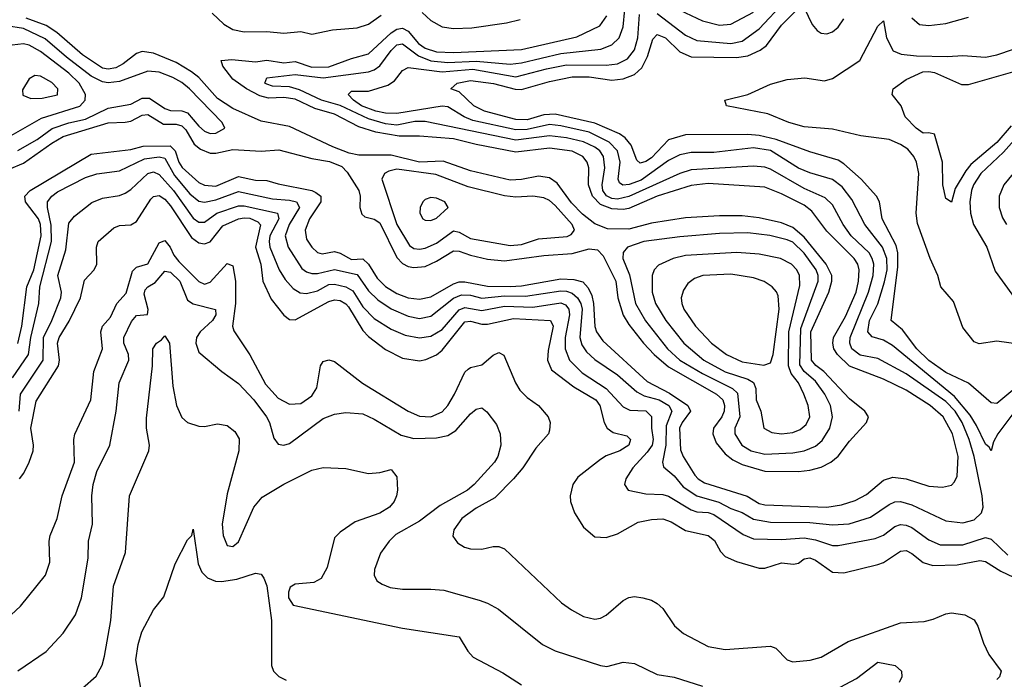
# Model space of a CAD drawing. Header units: inches. Extents: x 1305375 to 1407406, y 744550 to 841633.
# Tile 476 of 509: x 1383377 to 1386857, y 831762 to 834094. Entities that reach past the tile are written whole.
import ezdxf

# ---------------------------------------------------------------- set-up
doc = ezdxf.new("R2010")
doc.units = ezdxf.units.IN
doc.header["$MEASUREMENT"] = 0
doc.layers.add('B3883', color=7, linetype='Continuous')

msp = doc.modelspace()

# ---------------------------------------------------------------- linework, layer by layer
at = {"layer": 'B3883', "color": 5}
for points, elevation in [([(1385630, 834116), (1385730, 834039.3), (1385770, 834020.1), (1385890, 834010.3), (1385930, 834017.7), (1385990, 834061.4), (1386081.1, 834158.9)], 1340), ([(1383352, 832828), (1383407.4, 832910), (1383416.4, 832970), (1383444.8, 833090), (1383447.8, 833150), (1383489.1, 833310), (1383487.6, 833367.6), (1383474.6, 833430), (1383475.1, 833450), (1383489.9, 833470), (1383510, 833484.9), (1383610, 833536), (1383650, 833549.3), (1383730, 833560.1), (1383817.8, 833602.2), (1383869.6, 833609.6), (1383890, 833604.6), (1383923.5, 833543.5), (1383978.4, 833478.4), (1384010, 833452.9), (1384030, 833449.1), (1384070, 833457.6), (1384150, 833486.1), (1384270, 833460.5), (1384330, 833456.2), (1384355.5, 833450), (1384365.7, 833430), (1384329.3, 833370), (1384315.5, 833330), (1384325.9, 833290), (1384374.3, 833214.3), (1384390, 833202.2), (1384410, 833196.5), (1384430, 833196.6), (1384490, 833210.6), (1384570, 833192.9), (1384610, 833135.1), (1384643, 833103), (1384690, 833072.1), (1384750, 833045.9), (1384790, 833037.2), (1384830, 833045.5), (1384910.3, 833109.7), (1384938.8, 833121.2), (1384970, 833119.4), (1385010, 833109.8), (1385090, 833117.5), (1385164.1, 833115.9), (1385290, 833135.6), (1385310, 833134.3), (1385330, 833126.8), (1385348.8, 833110), (1385360.2, 833090), (1385364.5, 833070), (1385357, 832970), (1385364.1, 832944.1), (1385380, 832920), (1385410, 832892.2), (1385490, 832838.2), (1385557.7, 832777.7), (1385584.4, 832764.4), (1385637.1, 832750), (1385671.8, 832730), (1385682.4, 832710), (1385662, 832658), (1385661.2, 832590), (1385649.3, 832530), (1385652.9, 832512.9), (1385690, 832480.6), (1385722.1, 832442.2), (1385770, 832410.6), (1385848.1, 832388.1), (1385890, 832365.4), (1385930, 832352.1), (1385970, 832327.7), (1386030, 832317.5), (1386170, 832316.2), (1386250, 832307.4), (1386309, 832311), (1386384.5, 832335.5), (1386450, 832379.6), (1386470, 832389.1), (1386490, 832390.5), (1386530, 832378.1), (1386650, 832322.4), (1386710, 832315.3), (1386750, 832325.6), (1386776.2, 832350), (1386782, 832370), (1386779.3, 832410), (1386750.4, 832550), (1386732.6, 832610), (1386708.1, 832670), (1386683.2, 832710), (1386650, 832743.9), (1386510, 832841.7), (1386410, 832895.6), (1386347.6, 832907.6), (1386318.6, 832930), (1386310.6, 832950), (1386311.7, 832970), (1386377, 833130), (1386393.8, 833190), (1386395.3, 833230), (1386390.5, 833250), (1386379, 833270), (1386316, 833330), (1386287.2, 833370), (1386250, 833438.9), (1386224.1, 833464.1), (1386150, 833496.9), (1386030, 833564.9), (1386010, 833572.5), (1385970, 833575.8), (1385750, 833562.6), (1385710, 833549.9), (1385530, 833468.5), (1385490, 833459.4), (1385470, 833461.5), (1385450.7, 833470.7), (1385438.2, 833490), (1385435.4, 833510), (1385445.4, 833570), (1385440.7, 833610), (1385427, 833630), (1385410, 833643.1), (1385370, 833662.4), (1385310, 833676.2), (1385250, 833683), (1385130, 833667.7), (1384810, 833734.6), (1384773.5, 833733.5), (1384710, 833720.8), (1384670, 833725.5), (1384610, 833743.5), (1384510, 833790.8), (1384443.9, 833810), (1384365.6, 833845.6), (1384330, 833856.2), (1384270, 833859), (1384250, 833866.4), (1384243.2, 833870), (1384250, 833888.2), (1384350, 833899.7), (1384449, 833889), (1384610, 833910.1), (1384630, 833916.6), (1384649.7, 833930.3), (1384690, 833985.4), (1384710, 834005.5), (1384730, 834008.4), (1384786, 833966), (1384830, 833949), (1384890, 833942.7), (1384990, 833947.8), (1385110, 833936.7), (1385150, 833941.2), (1385290, 833974.6), (1385430.5, 833989.5), (1385470, 834004.9), (1385495.6, 834030), (1385510, 834068.9), (1385516.2, 834130)], 1360), ([(1384057.2, 834117.2), (1384098.6, 834078.6), (1384130, 834059.5), (1384170, 834050.6), (1384250, 834052.8), (1384310, 834045.9), (1384370, 834052), (1384410, 834042.7), (1384482, 834058), (1384570, 834065.6), (1384610, 834078.2), (1384654.5, 834110)], 1420), ([(1384799.1, 834119.1), (1384830, 834090.8), (1384870, 834069.2), (1384910, 834063.4), (1384974.6, 834065.4), (1385097.1, 834082.9), (1385145.7, 834094.3)], 1420), ([(1386894.3, 832790), (1386830, 832737.2), (1386810, 832738.7), (1386730, 832808.9), (1386650, 832847.1), (1386590, 832889), (1386547.5, 832930), (1386497.6, 832997.6), (1386457.4, 833030), (1386480.2, 833219.8), (1386480.1, 833270), (1386475, 833295), (1386425, 833390), (1386415.8, 833450), (1386404.9, 833470), (1386350.8, 833530), (1386290, 833584.7), (1386270, 833597.1), (1386170, 833627.2), (1386051.2, 833670), (1385990, 833684.2), (1385950, 833688.2), (1385730, 833686.7), (1385670, 833668.9), (1385610, 833605.9), (1385590, 833592.9), (1385570, 833586.9), (1385557.8, 833597.8), (1385537.6, 833650), (1385516.5, 833676.5), (1385496.3, 833690), (1385410, 833727.8), (1385270, 833759.6), (1385230, 833757.4), (1385170, 833739.6), (1385130, 833740.8), (1385019.4, 833770), (1384981.5, 833790), (1384930, 833839.4), (1384900.9, 833850), (1384923.5, 833870), (1384970, 833879.1), (1385051.1, 833868.9), (1385128, 833848), (1385150, 833846.8), (1385250, 833875.8), (1385330, 833892.1), (1385390, 833892.2), (1385470, 833879.9), (1385510, 833884.6), (1385550, 833900.2), (1385576.1, 833923.9), (1385596.3, 833963.7), (1385614.8, 834025.2), (1385630, 834041.9), (1385659, 834030), (1385710, 833980.2), (1385750, 833962.9), (1385910, 833960.2), (1385950, 833966.7), (1385994, 833986), (1386016.9, 834003.1), (1386070, 834074.9), (1386130, 834134.8)], 1320), ([(1385710, 834127.9), (1385790.2, 834090), (1385850, 834075.1), (1385890, 834077.6), (1385970, 834120.6)], 1360), ([(1386150, 834136.5), (1386177.4, 834077.4), (1386195.2, 834055.2), (1386210, 834046.9), (1386230, 834044.4), (1386250, 834050.7), (1386270, 834067.8), (1386290, 834097.5)], 1320), ([(1383237.3, 833522.7), (1383390, 833586.2), (1383490, 833657.5), (1383530, 833680.5), (1383690, 833729.6), (1383750, 833731.2), (1383770, 833735.4), (1383810, 833756), (1383830, 833758.4), (1383884.9, 833724.9), (1383930, 833724.4), (1383950, 833718.4), (1383964.4, 833704.4), (1383993.9, 833653.9), (1384016.1, 833636.1), (1384050, 833622.5), (1384070, 833621.8), (1384130, 833634.5), (1384230, 833628.7), (1384293.3, 833633.3), (1384410, 833602.7), (1384472.2, 833592.2), (1384515.4, 833575.4), (1384534.9, 833554.9), (1384575.5, 833490), (1384580.1, 833470), (1384578.5, 833430), (1384586.3, 833406.3), (1384597, 833397), (1384630, 833388.4), (1384650, 833375.6), (1384710, 833252.9), (1384730, 833231.9), (1384750, 833221.7), (1384770, 833217.8), (1384810, 833221.7), (1384850, 833239.7), (1384910, 833276.4), (1384930, 833276.1), (1384970, 833261.4), (1385030, 833247.7), (1385090, 833241.2), (1385230, 833260.6), (1385330, 833267.3), (1385390, 833284.3), (1385419.7, 833279.7), (1385438.7, 833258.7), (1385484.3, 833170), (1385490.9, 833110), (1385509.8, 833049.8), (1385530, 833016.3), (1385581.5, 832950), (1385619.4, 832910), (1385670, 832866.7), (1385839.4, 832770), (1385861.6, 832750), (1385868.1, 832730), (1385866.5, 832710), (1385858.1, 832690), (1385829.4, 832650), (1385826.7, 832630), (1385838, 832598), (1385870, 832558.7), (1385898, 832538), (1385930, 832521.8), (1386010, 832497.7), (1386130, 832496), (1386170, 832500.9), (1386210, 832512.1), (1386244.1, 832530), (1386269.3, 832550.7), (1386310, 832604), (1386369.8, 832670), (1386376.4, 832690), (1386364.5, 832710), (1386310, 832753.2), (1386219.1, 832850), (1386191.1, 832871.1), (1386175.2, 832890), (1386172.8, 832990), (1386236.6, 833130), (1386247.6, 833170), (1386246.9, 833190), (1386227.5, 833230), (1386150, 833325.1), (1386110, 833359), (1386070, 833375.2), (1385990, 833393.1), (1385930, 833400.4), (1385850, 833401), (1385730, 833393.6), (1385610, 833374.6), (1385530, 833352.9), (1385454.2, 833354.2), (1385410, 833372.5), (1385365.8, 833405.8), (1385326.7, 833446.7), (1385276.5, 833516.5), (1385250, 833534.7), (1385210, 833540.3), (1385150, 833528.5), (1385110, 833526.3), (1384970, 833560.1), (1384873.4, 833593.4), (1384790, 833590.5), (1384690, 833615.3), (1384575.4, 833615.4), (1384541.9, 833621.9), (1384484.1, 833644.1), (1384330, 833716.1), (1384230, 833735.4), (1384130, 833779.6), (1384075.8, 833815.8), (1384010.3, 833890), (1383984.4, 833910), (1383930, 833942.4), (1383850, 833976), (1383810, 833981.7), (1383790, 833975), (1383742.1, 833937.9), (1383716.1, 833923.9), (1383690, 833919.1), (1383670, 833923.1), (1383598.7, 833970), (1383508.6, 834048.6), (1383470, 834073.8), (1383399.8, 834099.8)], 1420), ([(1383370.6, 832949.4), (1383384.2, 833010), (1383401.8, 833150), (1383426.5, 833210), (1383452.2, 833330), (1383450.3, 833370), (1383443.7, 833390), (1383397, 833450), (1383394.9, 833470), (1383414.3, 833490), (1383630, 833618.5), (1383770, 833635.3), (1383813.6, 833646.4), (1383908.2, 833648.2), (1383925.9, 833630), (1383939.7, 833590), (1383951.2, 833571.2), (1384010, 833518.5), (1384030, 833509.2), (1384070, 833505.5), (1384150, 833539), (1384210, 833527), (1384250, 833525), (1384290, 833513.1), (1384410, 833490.6), (1384423.3, 833483.3), (1384440.8, 833470), (1384441.1, 833450), (1384400.6, 833390), (1384386.4, 833350), (1384390, 833318.5), (1384409.2, 833289.2), (1384430, 833270.6), (1384445.9, 833265.9), (1384490, 833274.6), (1384510, 833269), (1384550, 833246.5), (1384590, 833248), (1384610, 833230.1), (1384640.1, 833180.1), (1384670, 833150.4), (1384710, 833126.3), (1384750, 833110.7), (1384790, 833105.4), (1384830, 833114.2), (1384910, 833160.2), (1384930, 833166.7), (1384950, 833167.5), (1385030, 833152.2), (1385110, 833151), (1385150, 833153.3), (1385290, 833177.6), (1385335.3, 833175.3), (1385366.9, 833166.9), (1385386.1, 833146.1), (1385398.8, 833118.8), (1385405.2, 833090), (1385409.4, 833009.4), (1385416.1, 832990), (1385438, 832958), (1385595.2, 832815.2), (1385673.4, 832773.4), (1385738.8, 832730), (1385747.6, 832710), (1385718.1, 832670), (1385709, 832650), (1385712.9, 832572.9), (1385721.4, 832550), (1385763.4, 832483.4), (1385775.3, 832470), (1385796.8, 832456.8), (1385948.7, 832408.7), (1385990, 832383.7), (1386010, 832378.4), (1386229.9, 832370.1), (1386281.7, 832378.3), (1386330, 832393.6), (1386370, 832415), (1386430, 832465.7), (1386463.5, 832476.5), (1386509.9, 832470.1), (1386590, 832444.7), (1386638.5, 832441.5), (1386670, 832448.3), (1386680.5, 832459.5), (1386690, 832480.5), (1386694.2, 832550), (1386673.4, 832630), (1386640.6, 832690), (1386595.1, 832730), (1386510, 832784.1), (1386430, 832823.3), (1386310, 832869.3), (1386267.1, 832910), (1386254.1, 832930), (1386250.5, 832950), (1386253, 832970), (1386295.9, 833044.1), (1386332.8, 833130), (1386341.8, 833170), (1386343.9, 833210), (1386338.9, 833230), (1386326.2, 833250), (1386230, 833346.2), (1386177.2, 833417.2), (1386150, 833438.3), (1386070, 833478.5), (1386010, 833502.2), (1385810, 833514.7), (1385750, 833507.3), (1385630, 833470), (1385530, 833426.9), (1385510, 833423.1), (1385470, 833425.2), (1385430, 833441), (1385401.2, 833470), (1385387.5, 833510), (1385389, 833570), (1385383, 833590), (1385367.5, 833610), (1385330, 833629.1), (1385250, 833640.3), (1385130, 833625.6), (1384990, 833652.6), (1384910, 833673.1), (1384790, 833681.8), (1384718.2, 833681.8), (1384636.2, 833696.2), (1384575.2, 833715.2), (1384490, 833759.7), (1384420.3, 833780.3), (1384350, 833812.8), (1384310, 833819), (1384256, 833816), (1384225.1, 833825.1), (1384178.8, 833850), (1384130, 833883.7), (1384094.8, 833930), (1384089, 833950), (1384126.9, 833953.1), (1384210, 833944.5), (1384250, 833950.3), (1384310, 833942), (1384350, 833946.2), (1384410, 833925.6), (1384470, 833927.7), (1384550, 833957.3), (1384610, 833973.6), (1384690, 834047.3), (1384710, 834060.4), (1384730, 834063.7), (1384750, 834053.6), (1384787, 834010), (1384810, 833993), (1384850, 833979.9), (1384910, 833977.9), (1385150, 833988.6), (1385346.3, 834033.7), (1385427.2, 834072.8), (1385452.3, 834107.7)], 1380), ([(1386901, 832719), (1386834.2, 832630), (1386818.9, 832601.1), (1386810, 832569.5), (1386802.9, 832582.9), (1386790, 832593.1), (1386759.2, 832659.2), (1386736.1, 832696.1), (1386681.4, 832761.4), (1386461.6, 832941.6), (1386430, 832961), (1386390, 832972.2), (1386374.7, 832990), (1386380.9, 833030), (1386410.4, 833089.6), (1386433.4, 833166.6), (1386442.7, 833210), (1386442.2, 833250), (1386426.2, 833290), (1386363.9, 833370), (1386318.5, 833458.5), (1386283.5, 833503.5), (1386250, 833529.5), (1386170, 833552.5), (1386130, 833569.6), (1386030, 833631), (1385970, 833641), (1385830, 833624.1), (1385750, 833623.9), (1385710, 833616.7), (1385670, 833595.9), (1385572.9, 833527.1), (1385530.7, 833510.7), (1385508.8, 833508.8), (1385497.4, 833517.4), (1385492.7, 833530), (1385499, 833590), (1385489.7, 833630), (1385460.6, 833660.6), (1385390, 833696.1), (1385290, 833719.2), (1385250, 833722.9), (1385170, 833706.3), (1385130, 833705), (1384978, 833738), (1384947.5, 833750), (1384890, 833785.4), (1384870, 833788), (1384710, 833762.6), (1384670, 833763.4), (1384636, 833770), (1384585, 833790), (1384556.2, 833810), (1384538.2, 833830), (1384550, 833841.8), (1384610, 833841.8), (1384677.8, 833862.2), (1384701.7, 833878.3), (1384730, 833914.4), (1384750, 833924.8), (1384870, 833910), (1384978.8, 833918.8), (1385130, 833891.4), (1385239.2, 833920.8), (1385310, 833934.6), (1385450, 833933.1), (1385490, 833938.3), (1385524.6, 833955.4), (1385550, 833987.7), (1385561.3, 834030), (1385567.3, 834112.7)], 1340), ([(1386950, 832941.3), (1386830, 832957.9), (1386768.2, 832948.2), (1386750, 832954.8), (1386710, 833005.7), (1386677.4, 833097.4), (1386633, 833150), (1386621.7, 833190), (1386594.7, 833250), (1386550, 833373.3), (1386545.2, 833410), (1386555.2, 833550), (1386546.7, 833590), (1386537.7, 833610), (1386515.7, 833635.7), (1386490, 833652.8), (1386450, 833670.7), (1386350, 833683.5), (1386250, 833706.4), (1386150, 833714.8), (1386095, 833730), (1386021.2, 833761.2), (1385875.1, 833790), (1385869.3, 833810), (1385950, 833829.3), (1386030, 833865.5), (1386090, 833882), (1386151.9, 833888.1), (1386221.8, 833878.2), (1386250, 833886.1), (1386345.8, 833950), (1386410, 834071.4), (1386430, 834090.3), (1386440.4, 834030), (1386464.4, 833984.4), (1386492.6, 833972.6), (1386546.7, 833966.7), (1386655.8, 833964.2), (1386710, 833967.7), (1386790, 833961.6), (1386830, 833969.3), (1386889.9, 833990.1)], 1280), ([(1386530, 834100.5), (1386557.1, 834077.1), (1386590, 834072.9), (1386650, 834081), (1386730, 834103.1)], 1320), ([(1383370, 833631.2), (1383438.9, 833670), (1383491.3, 833708.7), (1383550, 833729.4), (1383610, 833742.4), (1383690, 833780.9), (1383770, 833795.1), (1383810, 833816.9), (1383836, 833816), (1383890, 833779.7), (1383910, 833772.5), (1383950, 833771.2), (1383970, 833765.1), (1384010, 833717), (1384030, 833699.8), (1384050, 833691.4), (1384070, 833693.2), (1384101.7, 833710), (1384092.7, 833730), (1383977.3, 833850), (1383950, 833872), (1383917.7, 833890), (1383870, 833908.3), (1383830, 833912.4), (1383730, 833875.4), (1383690, 833871), (1383670, 833874.1), (1383630, 833894.8), (1383541.8, 833961.8), (1383466.5, 834026.5), (1383390, 834062.3), (1383330, 834072.8)], 1440), ([(1383321.8, 833670), (1383454.4, 833745.6), (1383590, 833788.1), (1383608.5, 833810), (1383609.9, 833830), (1383586.5, 833870), (1383550, 833904.9), (1383450, 833981), (1383410, 834003.6), (1383390, 834009.1), (1383330, 834001.4)], 1460), ([(1386881.1, 833718.9), (1386830, 833659.7), (1386738.6, 833581.4), (1386720.8, 833559.2), (1386682.9, 833497.1), (1386670, 833449), (1386650, 833461.2), (1386639.2, 833510), (1386638.7, 833590), (1386610, 833689.2), (1386590, 833694.5), (1386570, 833692.3), (1386546, 833710), (1386506, 833750), (1386492.3, 833790), (1386461.2, 833830), (1386464, 833850), (1386510, 833882.4), (1386569, 833910), (1386590, 833910.8), (1386610, 833907), (1386705.3, 833865.3), (1386730, 833865.4), (1386887, 833910)], 1260), ([(1386910, 833688.5), (1386854.2, 833625.8), (1386774.4, 833550), (1386748, 833510), (1386740.6, 833490), (1386735.3, 833450), (1386737.7, 833410), (1386747.7, 833370), (1386795.6, 833290), (1386825.2, 833205.2), (1386942.4, 833042.4)], 1280), ([(1383375.2, 832710), (1383379.9, 832770), (1383460.4, 832890), (1383460.7, 832970), (1383490.2, 833030), (1383521.8, 833110), (1383524.6, 833130), (1383511.6, 833190), (1383539.6, 833280.4), (1383550, 833374.9), (1383570, 833399), (1383632.1, 833447.9), (1383670, 833462.4), (1383730, 833472), (1383750, 833480.1), (1383770, 833493), (1383829.9, 833550), (1383850, 833556.4), (1383870, 833546.9), (1383920, 833490), (1383990, 833392.6), (1384010, 833378.2), (1384030, 833377.6), (1384073.4, 833410), (1384150, 833436.1), (1384170, 833435.8), (1384287.8, 833410), (1384292.7, 833390), (1384261.4, 833330), (1384258.3, 833310), (1384261.3, 833290), (1384294.2, 833210), (1384315.4, 833175.4), (1384343.3, 833143.3), (1384368.5, 833128.5), (1384390, 833126.1), (1384430, 833135.8), (1384470, 833157.5), (1384490, 833158.9), (1384530, 833149.3), (1384554.9, 833134.9), (1384590, 833079.1), (1384630, 833037.8), (1384690, 832999.7), (1384739, 832979), (1384790, 832969.4), (1384830, 832975.3), (1384870, 832999), (1384930, 833068.4), (1384950, 833076.8), (1385010, 833065.2), (1385090, 833080.5), (1385190, 833077.2), (1385290, 833092.6), (1385306.1, 833086.1), (1385317.8, 833070), (1385319.7, 833050), (1385305.2, 832970), (1385304.4, 832930), (1385319.7, 832890), (1385364.9, 832844.9), (1385450.3, 832790.3), (1385510, 832725.7), (1385533.6, 832713.6), (1385590.5, 832710.5), (1385610.4, 832690.4), (1385609.4, 832650), (1385615.5, 832610), (1385612, 832590), (1385595.1, 832564.9), (1385543.6, 832510), (1385519.3, 832470), (1385514, 832450), (1385527.7, 832430), (1385590, 832417.6), (1385650, 832415.7), (1385670, 832408.8), (1385750, 832361.1), (1385770, 832354.1), (1385810, 832351.9), (1385830, 832344.5), (1385933.6, 832273.6), (1385970, 832258.8), (1386070, 832256.1), (1386150, 832262.1), (1386190, 832255.4), (1386250, 832234.9), (1386270, 832234.8), (1386401, 832259), (1386430, 832271.9), (1386470, 832301.6), (1386490, 832308.5), (1386510, 832306.7), (1386530, 832298.3), (1386590, 832254.3), (1386630, 832236.6), (1386710, 832237.4), (1386790, 832262.9), (1386810, 832257.4), (1386870, 832200.7)], 1340), ([(1386888.6, 833550), (1386855.6, 833510), (1386838.7, 833470), (1386838.5, 833430), (1386850, 833393.8), (1386864.5, 833370)], 1320), ([(1383376.4, 832470), (1383391.6, 832490), (1383410.7, 832530), (1383424, 832570), (1383425.2, 832590), (1383416.5, 832650), (1383434.8, 832745.2), (1383514.4, 832870), (1383517.3, 832890), (1383510.9, 832950), (1383515.9, 832970), (1383552.2, 833027.8), (1383591.2, 833110), (1383606.5, 833173.5), (1383639.8, 833210), (1383649.9, 833230), (1383648.6, 833290), (1383654.6, 833310), (1383710, 833358.6), (1383730, 833366.3), (1383770, 833369.2), (1383790, 833381), (1383840.2, 833459.8), (1383850, 833469.1), (1383870, 833472), (1383890, 833459.7), (1383910, 833435.7), (1383984.3, 833324.3), (1384010, 833305.5), (1384030, 833301.8), (1384050, 833309.1), (1384095.4, 833364.6), (1384150, 833389.6), (1384170, 833393.9), (1384190, 833392.1), (1384219, 833379), (1384228.1, 833368.1), (1384210.5, 833290), (1384229.3, 833229.3), (1384236.5, 833170), (1384265.9, 833105.9), (1384310, 833048.8), (1384330, 833034.5), (1384350, 833032.3), (1384470, 833097.8), (1384490, 833102.9), (1384510, 833101), (1384530, 833089.7), (1384538.8, 833078.8), (1384590, 832995.5), (1384610, 832973.8), (1384670, 832928.4), (1384730, 832897.1), (1384790, 832888.1), (1384812.2, 832892.2), (1384850, 832909.3), (1384870, 832925.4), (1384950, 833025.1), (1384970, 833027.9), (1385010, 833017.6), (1385030, 833018), (1385122.6, 833037.4), (1385252.9, 833030), (1385262.3, 833010), (1385244.6, 832924.6), (1385242.5, 832890), (1385256.5, 832856.5), (1385335.3, 832795.3), (1385413.4, 832750), (1385427.5, 832730), (1385442.2, 832670), (1385452.8, 832650), (1385474.5, 832634.5), (1385523, 832623), (1385536, 832610), (1385530, 832589.4), (1385498.6, 832570), (1385450, 832551.8), (1385430, 832538.4), (1385350, 832477), (1385331.4, 832450), (1385322.2, 832410), (1385324.1, 832390), (1385337.9, 832350), (1385370, 832299.2), (1385410, 832265.4), (1385450, 832262.6), (1385490, 832276.6), (1385563.1, 832317), (1385610, 832327), (1385650, 832328.6), (1385679, 832319), (1385730, 832288.4), (1385810.7, 832270.7), (1385832.6, 832252.6), (1385853.6, 832213.6), (1385870, 832196.3), (1385910, 832178.1), (1385990, 832155), (1386010, 832155.1), (1386070, 832174.1), (1386111.7, 832168.3), (1386130, 832172.7), (1386150, 832187.6), (1386170, 832191.7), (1386190, 832182.8), (1386250, 832140.1), (1386290, 832138.4), (1386410, 832167.3), (1386430, 832175.3), (1386490, 832214.4), (1386510, 832217.3), (1386530, 832206.9), (1386570, 832174.5), (1386604.4, 832164.4), (1386690, 832166.2), (1386770, 832181.5), (1386790, 832178.1), (1386844.2, 832144.2), (1386890, 832122.3)], 1320), ([(1383330, 831974.4), (1383379.6, 832020.4), (1383468.1, 832130), (1383483.7, 832176.3), (1383480.6, 832250), (1383484.2, 832270), (1383509.1, 832330), (1383526.4, 832410), (1383571.1, 832530), (1383567.8, 832610), (1383571.2, 832628.8), (1383627.8, 832750), (1383639.3, 832850), (1383669.5, 832930), (1383664.1, 832990), (1383669.1, 833010), (1383697.3, 833042.7), (1383720.6, 833090), (1383753.1, 833126.9), (1383775.6, 833204.4), (1383790, 833219), (1383830, 833230.7), (1383870, 833304.8), (1383890, 833312.7), (1383908.9, 833290), (1383921.9, 833261.9), (1383938.9, 833238.9), (1384010, 833168.4), (1384030, 833158.5), (1384050, 833166.2), (1384110, 833232.3), (1384130, 833223.6), (1384139.9, 833170), (1384140.1, 833090), (1384128.9, 833010), (1384134.1, 832994.1), (1384190, 832909.3), (1384245.3, 832805.3), (1384290, 832756), (1384330, 832734), (1384370, 832736.8), (1384410, 832763.9), (1384427.4, 832792.6), (1384440.5, 832870), (1384450, 832885.8), (1384470, 832891), (1384490, 832885), (1384588.5, 832808.5), (1384750.1, 832710.1), (1384790, 832691.6), (1384830, 832690.1), (1384870, 832707), (1384889.9, 832730), (1384914.2, 832770), (1384950, 832847.8), (1384961.7, 832858.3), (1384970, 832864.2), (1385010, 832874.2), (1385050, 832907.9), (1385070, 832917.1), (1385088.2, 832908.2), (1385128.8, 832810), (1385144.4, 832784.4), (1385170, 832758.6), (1385210.1, 832730), (1385244.2, 832690), (1385251.7, 832670), (1385250, 832642.7), (1385246, 832630), (1385201, 832579), (1385155.2, 832510), (1385122.5, 832470), (1385056.5, 832403.5), (1384990, 832367.3), (1384939.7, 832330), (1384911.1, 832290), (1384907.9, 832267.9), (1384923.9, 832243.9), (1384948.8, 832228.8), (1384970, 832222.9), (1385010, 832222.3), (1385050, 832231.1), (1385070, 832231.1), (1385090, 832223.6), (1385292.3, 832032.3), (1385326.9, 832006.9), (1385370, 831984), (1385410, 831974.4), (1385430, 831977.5), (1385450, 831988.1), (1385510, 832040.1), (1385530, 832050.9), (1385550, 832054), (1385578.8, 832050), (1385610, 832041.3), (1385630.3, 832030), (1385650, 832011.6), (1385691.2, 831951.2), (1385723.1, 831923.1), (1385810, 831877.6), (1385870, 831867.3), (1386030, 831878.8), (1386050, 831871.5), (1386089.1, 831830), (1386110, 831823.1), (1386170.4, 831829.6), (1386210, 831840.1), (1386304.6, 831895.4), (1386490, 831961.5), (1386574.1, 831965.9), (1386606.1, 831973.9), (1386650, 831993.4), (1386670, 831996.5), (1386717.3, 831990), (1386750, 831971.7), (1386763.6, 831950), (1386783.6, 831890), (1386802.4, 831850), (1386845.8, 831790), (1386840.1, 831770), (1386830, 831760.5)], 1280), ([(1383370, 831791.3), (1383470, 831859.6), (1383530, 831924.6), (1383574.5, 831990), (1383595.3, 832050), (1383618.7, 832190), (1383620.5, 832250), (1383634.5, 832310), (1383631.5, 832410), (1383636, 832450), (1383650, 832496.5), (1383694.9, 832590), (1383717.3, 832710), (1383728.9, 832810), (1383762.7, 832890), (1383761.3, 832910), (1383745.3, 832950), (1383744.4, 832970), (1383772.6, 833027.4), (1383790, 833048.4), (1383828.3, 833051.7), (1383830.4, 833069.6), (1383816.5, 833123.5), (1383820.7, 833139.3), (1383829.9, 833150), (1383855.8, 833164.2), (1383890, 833205.4), (1383910, 833201.7), (1383942.4, 833170), (1383970, 833102.2), (1383990, 833089.3), (1384069.3, 833069.3), (1384070.5, 833050), (1384058.8, 833030), (1384015.3, 832990), (1384002, 832970), (1383999.5, 832950), (1384010, 832918), (1384091.3, 832850), (1384150, 832808.2), (1384204.4, 832750), (1384249.6, 832690), (1384259.8, 832670), (1384274.9, 832614.9), (1384290, 832592.6), (1384310, 832589.4), (1384330, 832595.9), (1384450, 832683.7), (1384490, 832698.9), (1384530, 832705.6), (1384590, 832700.5), (1384630, 832681.7), (1384725.3, 832625.3), (1384770, 832613.2), (1384850, 832615.9), (1384890, 832624), (1384918.1, 832641.9), (1384970, 832700.7), (1384990, 832716.9), (1385010, 832722), (1385027.9, 832707.9), (1385062.4, 832662.4), (1385075.5, 832630), (1385077.1, 832590), (1385066.6, 832550), (1385054.8, 832530), (1384983.5, 832450), (1384959.8, 832430), (1384863.2, 832376.8), (1384790, 832320.9), (1384706.6, 832273.4), (1384683.2, 832250), (1384651.7, 832208.3), (1384631.1, 832150), (1384630.2, 832130), (1384639.2, 832110), (1384658.2, 832098.2), (1384686.8, 832086.8), (1384730, 832080.1), (1384830, 832081), (1384876.5, 832076.5), (1385001, 832041), (1385030.8, 832030.8), (1385068.7, 832010), (1385224.6, 831884.6), (1385270, 831862.7), (1385430, 831810.2), (1385452.5, 831807.5), (1385510, 831822.3), (1385550, 831817.4), (1385630, 831778.6), (1385690, 831769.4), (1385790, 831737)], 1260), ([(1383550, 831688), (1383647.4, 831772.6), (1383667.9, 831812.1), (1383676.5, 831843.5), (1383699.2, 831970), (1383708.7, 832091.3), (1383751.1, 832210), (1383765.5, 832410), (1383833.6, 832570), (1383836.1, 832590), (1383825.5, 832650), (1383825.6, 832685.6), (1383846.7, 832870), (1383847.8, 832930), (1383860.8, 832950), (1383878.4, 832961.6), (1383890, 832976.5), (1383906.2, 832950), (1383918.7, 832798.7), (1383930.6, 832730), (1383950, 832687.6), (1383970, 832670.2), (1384010, 832656.9), (1384030, 832655.8), (1384075.5, 832664.5), (1384110, 832659.6), (1384137.8, 832637.8), (1384152.3, 832612.3), (1384151.2, 832570), (1384110, 832417), (1384092.9, 832310), (1384095.7, 832270), (1384110, 832235.3), (1384130, 832231.5), (1384150, 832247.8), (1384204.1, 832370), (1384234.1, 832405.9), (1384310, 832451.4), (1384410, 832501.2), (1384450, 832510.2), (1384530, 832507.6), (1384610, 832488.9), (1384650, 832493.1), (1384690, 832503.6), (1384710, 832478), (1384712.7, 832430), (1384709.2, 832410), (1384700.6, 832390), (1384683.8, 832370), (1384650, 832348.8), (1384562, 832318), (1384510, 832281.7), (1384490, 832261.6), (1384463.5, 832156.5), (1384442.3, 832117.7), (1384416.4, 832103.6), (1384350, 832098.1), (1384332.5, 832087.5), (1384326.4, 832070), (1384327.1, 832050), (1384344, 832024), (1384730, 831942.3), (1384930, 831911.5), (1384961.2, 831861.2), (1384980, 831840), (1385085.1, 831785.1), (1385150, 831742.3)], 1240), ([(1383804.9, 831730), (1383787.6, 831830), (1383795.3, 831884.7), (1383808.9, 831930), (1383850, 832007.7), (1383886.6, 832053.4), (1383926.4, 832170), (1383970, 832254.8), (1383985.2, 832270), (1383990, 832292), (1384007.9, 832170), (1384020.4, 832140.4), (1384040.2, 832120.2), (1384069.2, 832109.2), (1384090, 832107.1), (1384143.8, 832116.2), (1384210, 832137), (1384230, 832133), (1384239.9, 832119.9), (1384250, 832092), (1384266.7, 831970), (1384266.4, 831810), (1384274, 831790), (1384292.2, 831772.2), (1384318.8, 831758.8)], 1220), ([(1386257.2, 831722.8), (1386335, 831765), (1386410, 831822.9), (1386470.9, 831810.9), (1386493.7, 831790), (1386494.6, 831770), (1386485.5, 831750)], 1260)]:
    msp.add_lwpolyline(points, dxfattribs=dict(at, elevation=elevation))
for points, elevation in [([(1383430, 833896.5), (1383410, 833885.4), (1383386.5, 833846.5), (1383387.5, 833827.5), (1383415.8, 833815.8), (1383456.6, 833816.6), (1383510, 833828.9), (1383512.2, 833850), (1383490, 833871.7), (1383450, 833894.9)], 1480), ([(1384710, 833565.2), (1384681.3, 833558.7), (1384666.8, 833550), (1384657.1, 833530), (1384710.4, 833370), (1384755.2, 833295.2), (1384770, 833285.2), (1384790, 833282.7), (1384810, 833286.6), (1384850, 833304.3), (1384910, 833346.9), (1384930, 833342.5), (1384970, 833320.6), (1385110, 833295.6), (1385150, 833298.9), (1385210, 833319), (1385312.1, 833327.9), (1385326.1, 833333.9), (1385337.7, 833350), (1385329.9, 833370), (1385270, 833437.5), (1385250, 833454.7), (1385230, 833463.8), (1385190.3, 833470.3), (1385130, 833466.8), (1385090, 833471.5), (1384962.5, 833502.5), (1384847.2, 833547.2)], 1440), ([(1384830, 833465), (1384810, 833457.8), (1384802.2, 833450), (1384792.9, 833430), (1384791.2, 833410), (1384801.7, 833390), (1384810, 833385), (1384830, 833383.9), (1384850, 833391.8), (1384891.2, 833430), (1384879.8, 833450), (1384850, 833462.7)], 1460), ([(1385950, 833340.7), (1385850, 833338.5), (1385710, 833326.7), (1385582.4, 833310), (1385524.6, 833290), (1385509.7, 833270.3), (1385509.2, 833250), (1385531.7, 833191.7), (1385554, 833090), (1385589.3, 833029.3), (1385666.1, 832930), (1385710, 832890.6), (1385790, 832842.5), (1385895.7, 832790), (1385913.6, 832773.6), (1385922.1, 832690), (1385904.2, 832650), (1385904.9, 832630), (1385928.8, 832590), (1385961.8, 832570), (1386010, 832558.1), (1386110, 832562.4), (1386150, 832569.7), (1386190, 832586.5), (1386213.5, 832606.5), (1386240.6, 832650), (1386249.5, 832690), (1386243.1, 832730), (1386223, 832770), (1386190, 832815.7), (1386149.4, 832850), (1386133.7, 832873.7), (1386138.3, 833001.7), (1386198.9, 833170), (1386199.1, 833190), (1386192.2, 833210), (1386150, 833268.3), (1386110, 833306.9), (1386090, 833316.2), (1386028.7, 833331.3)], 1440), ([(1385911, 833271), (1385730, 833260.7), (1385686.5, 833250), (1385634.5, 833225.5), (1385619.4, 833210), (1385611.9, 833190), (1385612.9, 833130), (1385624.4, 833090), (1385660.8, 833030), (1385724.3, 832950), (1385795.2, 832890), (1385870.8, 832849.2), (1385950, 832822.5), (1385970.7, 832810.7), (1385978.6, 832790), (1385980.3, 832750), (1385996.2, 832710), (1386006.5, 832650), (1386034.9, 832634.9), (1386070, 832629.7), (1386110, 832634.2), (1386135.6, 832644.4), (1386157.2, 832662.8), (1386169.5, 832690), (1386164.3, 832730), (1386148.8, 832770), (1386129.3, 832810), (1386103.2, 832843.2), (1386094.7, 832870), (1386095.7, 832990), (1386134.7, 833154.7), (1386132.9, 833190), (1386123.4, 833210), (1386105, 833230), (1386066.3, 833250), (1385990, 833264.8)], 1460), ([(1385890, 833194.6), (1385790.9, 833189.1), (1385761.6, 833178.4), (1385738.6, 833161.4), (1385722.5, 833137.6), (1385715.4, 833110), (1385716.8, 833090), (1385724.3, 833070), (1385765.6, 833010), (1385821.9, 832950), (1385874.6, 832910), (1385930, 832884.2), (1386007.6, 832872.4), (1386030, 832881.1), (1386039.8, 832910), (1386061.4, 833070), (1386057.1, 833117.1), (1386051.7, 833131.7), (1386036.8, 833150), (1386008.4, 833168.4), (1385970, 833181.7)], 1480)]:
    msp.add_lwpolyline(points, close=True, dxfattribs=dict(at, elevation=elevation))

doc.saveas('drawing.dxf')
